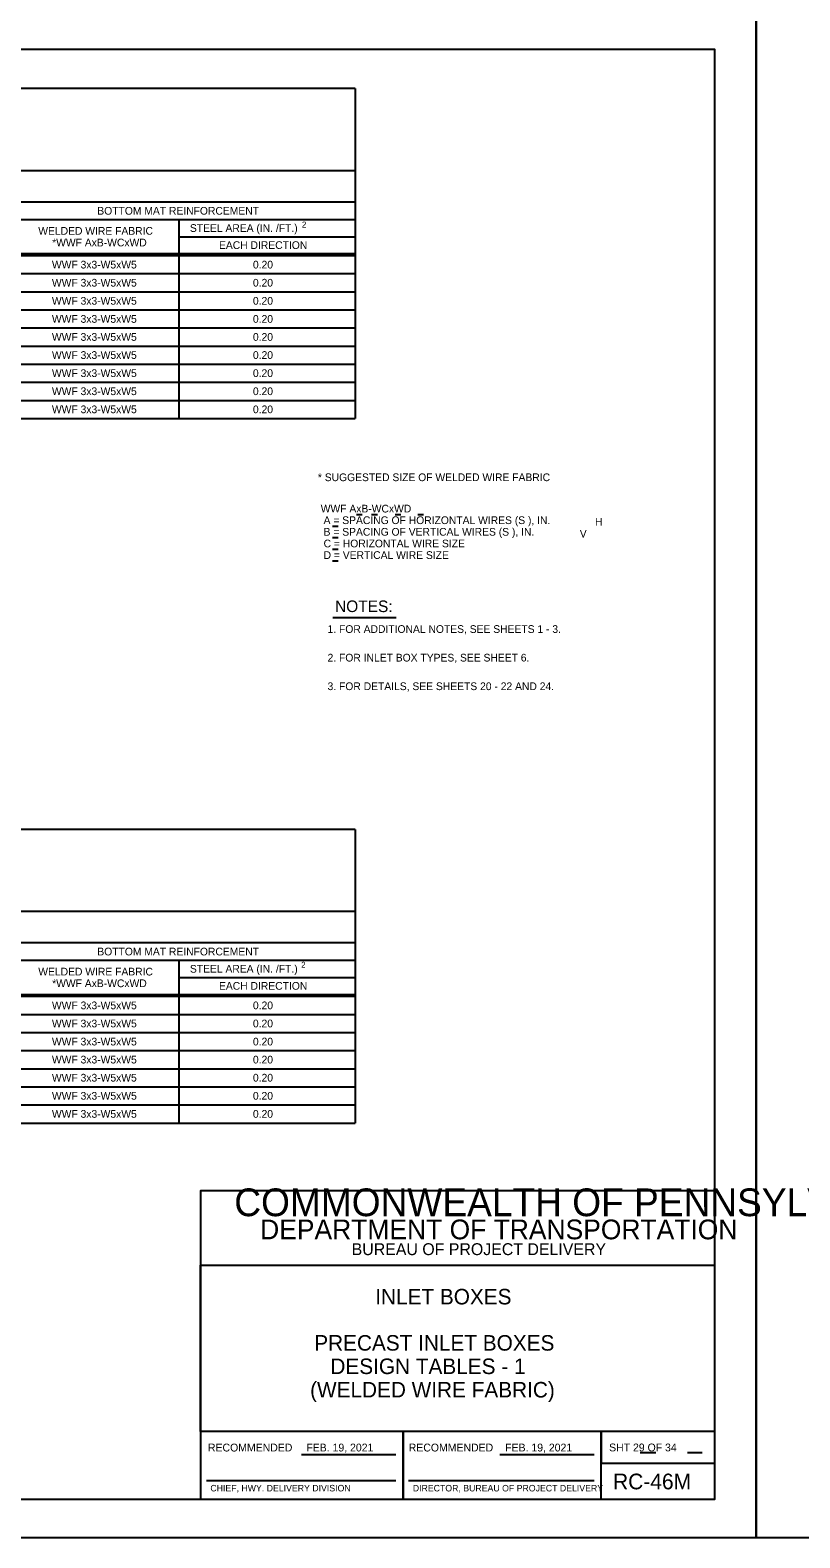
# Model space of a CAD drawing. Extents: x -6420 to 49575, y -4552 to 11624.
# Drawn here: x -4587 to -3605, y -2018 to -94 of the extents above; entities that cross this region are included whole.
import ezdxf

# ---------------------------------------------------------------- set-up
doc = ezdxf.new("R2010")
doc.units = 0
doc.layers.add('1', color=7, linetype='Continuous')
doc.layers.add('PLT-BNDY', color=7, linetype='Continuous')

msp = doc.modelspace()

# ---------------------------------------------------------------- linework, layer by layer
at = {"layer": '1'}
for p, q in [((-4172.4, -168.2), (-6242.4, -168.2)), ((-4172.4, -168.2), (-4172.4, -589.2)), ((-4172.4, -273.2), (-6242.4, -273.2)), ((-4172.4, -313.2), (-6242.4, -313.2)), ((-5447.4, -335.2), (-4172.4, -335.2)), ((-4397.4, -335.2), (-4397.4, -589.2)), ((-4397.4, -357.2), (-4172.4, -357.2)), ((-6242.4, -378.8), (-4172.4, -378.8)), ((-6242.4, -381.3), (-4172.4, -381.3)), ((-6242.4, -404.4), (-4172.4, -404.4)), ((-6242.4, -427.5), (-4172.4, -427.5)), ((-6242.4, -450.6), (-4172.4, -450.6)), ((-6242.4, -473.7), (-4172.4, -473.7)), ((-6242.4, -496.8), (-4172.4, -496.8)), ((-6242.4, -519.9), (-4172.4, -519.9)), ((-6242.4, -543), (-4172.4, -543)), ((-6242.4, -566.1), (-4172.4, -566.1)), ((-6242.4, -589.2), (-4172.4, -589.2)), ((-4170.8, -711.6), (-4163.4, -711.6)), ((-4151.6, -711.6), (-4144.2, -711.6)), ((-4121.5, -711.6), (-4114.2, -711.6)), ((-4092.6, -711.6), (-4085.3, -711.6)), ((-4201.4, -726.5), (-4194.1, -726.5)), ((-4201.4, -741.3), (-4194.1, -741.3)), ((-4201.4, -756.2), (-4194.1, -756.2)), ((-4201.4, -771), (-4194.1, -771)), ((-4200.8, -843.1), (-4120.4, -843.1)), ((-4172.4, -1113.6), (-6242.4, -1113.6)), ((-4172.4, -1113.6), (-4172.4, -1488.4)), ((-4172.4, -1218.6), (-6242.4, -1218.6)), ((-4172.4, -1258.6), (-6242.4, -1258.6)), ((-5447.4, -1280.6), (-4172.4, -1280.6)), ((-4397.4, -1280.6), (-4397.4, -1488.4)), ((-4397.4, -1302.6), (-4172.4, -1302.6)), ((-6242.4, -1324.2), (-4172.4, -1324.2)), ((-6242.4, -1326.7), (-4172.4, -1326.7)), ((-6242.4, -1349.8), (-4172.4, -1349.8)), ((-6242.4, -1372.9), (-4172.4, -1372.9)), ((-6242.4, -1396), (-4172.4, -1396)), ((-6242.4, -1419.1), (-4172.4, -1419.1)), ((-6242.4, -1442.2), (-4172.4, -1442.2)), ((-6242.4, -1465.3), (-4172.4, -1465.3)), ((-6242.4, -1488.4), (-4172.4, -1488.4)), ((-4240.9, -1911.6), (-4120.5, -1911.6)), ((-3988.2, -1911.6), (-3867.8, -1911.6)), ((-3809.2, -1909), (-3789, -1909)), ((-3748.8, -1909), (-3730, -1909)), ((-4362, -1944.7), (-4120.5, -1944.7)), ((-4104.3, -1944.7), (-3867.8, -1944.7))]:
    msp.add_line(p, q, dxfattribs=at)
msp.add_lwpolyline([(-3713.7, -1968.6), (-3713.7, -118.2), (-6292.4, -118.2), (-6292.4, -1968.6), (-3713.7, -1968.6), (-3713.7, -1882.1), (-4369.8, -1882.1), (-4369.8, -1669.9), (-3713.7, -1669.9), (-3713.7, -1574.9), (-4369.8, -1574.9), (-4369.8, -1968.6), (-4111.3, -1968.6), (-4111.3, -1882.1), (-4111.3, -1968.6), (-3858.7, -1968.6), (-3858.7, -1882.1), (-3858.7, -1922.6), (-3713.7, -1922.6)], dxfattribs=at)
at = {"layer": 'PLT-BNDY'}
for points in [[(-6420.4, -69), (-3661.2, -69), (-3661.2, -2017.8), (-6420.4, -2017.8)], [(-3661.2, -69), (-902, -69), (-902, -2017.8), (-3661.2, -2017.8)]]:
    msp.add_lwpolyline(points, close=True, dxfattribs=at)

# ---------------------------------------------------------------- texts
at = {"layer": '1'}
for s, height, p in [('BOTTOM MAT REINFORCEMENT', 9.843, (-4501.4, -329.1)), ('WELDED WIRE FABRIC', 9.843, (-4576.7, -354.7)), ('STEEL AREA (IN. /FT.)', 9.843, (-4383.3, -351.1)), ('2', 7.5, (-4240.4, -345.5)), ('*WWF AxB-WCxWD', 9.843, (-4559, -369.6)), ('EACH DIRECTION', 9.843, (-4346.2, -372.9)), ('WWF 3x3-W5xW5', 9.843, (-4559.3, -397.8)), ('0.20', 9.84, (-4302.9, -397.8)), ('WWF 3x3-W5xW5', 9.843, (-4559.3, -420.9)), ('0.20', 9.84, (-4302.9, -420.9)), ('WWF 3x3-W5xW5', 9.843, (-4559.3, -444)), ('0.20', 9.84, (-4302.9, -444)), ('WWF 3x3-W5xW5', 9.843, (-4559.3, -467.1)), ('0.20', 9.84, (-4302.9, -467.1)), ('WWF 3x3-W5xW5', 9.843, (-4559.3, -490.1)), ('0.20', 9.84, (-4302.9, -490.1)), ('WWF 3x3-W5xW5', 9.843, (-4559.3, -513.2)), ('0.20', 9.84, (-4302.9, -513.2)), ('WWF 3x3-W5xW5', 9.843, (-4559.3, -536.3)), ('0.20', 9.84, (-4302.9, -536.3)), ('WWF 3x3-W5xW5', 9.843, (-4559.3, -559.4)), ('0.20', 9.84, (-4302.9, -559.4)), ('WWF 3x3-W5xW5', 9.843, (-4559.3, -582.5)), ('0.20', 9.84, (-4302.9, -582.5)), ('* SUGGESTED SIZE OF WELDED WIRE FABRIC', 9.843, (-4220.1, -669.2)), (' WWF AxB-WCxWD', 9.843, (-4220.1, -709.2)), ('  A = SPACING OF HORIZONTAL WIRES (S ), IN.', 9.843, (-4220.1, -724)), ('  B = SPACING OF VERTICAL WIRES (S ), IN.', 9.843, (-4220.1, -738.8)), ('H', 9.84, (-3866.6, -726.1)), ('  C = HORIZONTAL WIRE SIZE', 9.843, (-4220.1, -753.7)), ('V', 9.84, (-3886, -741.2)), ('  D = VERTICAL WIRE SIZE', 9.843, (-4220.1, -768.5)), ('NOTES:', 14.76, (-4198.2, -836.3)), (' 1. FOR ADDITIONAL NOTES, SEE SHEETS 1 - 3.', 9.843, (-4211.4, -862.9)), (' 2. FOR INLET BOX TYPES, SEE SHEET 6.', 9.843, (-4211.4, -899.4)), (' 3. FOR DETAILS, SEE SHEETS 20 - 22 AND 24.', 9.843, (-4211.4, -935.9)), ('BOTTOM MAT REINFORCEMENT', 9.843, (-4501.4, -1274.5)), ('STEEL AREA (IN. /FT.)', 9.843, (-4383.3, -1296.5)), ('2', 7.5, (-4241.4, -1290.2)), ('WELDED WIRE FABRIC', 9.843, (-4576.7, -1300.1)), ('*WWF AxB-WCxWD', 9.843, (-4559, -1315)), ('EACH DIRECTION', 9.843, (-4346.2, -1318.3)), ('WWF 3x3-W5xW5', 9.843, (-4559.3, -1343.2)), ('0.20', 9.84, (-4302.9, -1343.2)), ('WWF 3x3-W5xW5', 9.843, (-4559.3, -1366.3)), ('0.20', 9.84, (-4302.9, -1366.3)), ('WWF 3x3-W5xW5', 9.843, (-4559.3, -1389.4)), ('0.20', 9.84, (-4302.9, -1389.4)), ('WWF 3x3-W5xW5', 9.843, (-4559.3, -1412.4)), ('0.20', 9.84, (-4302.9, -1412.4)), ('WWF 3x3-W5xW5', 9.843, (-4559.3, -1435.5)), ('0.20', 9.84, (-4302.9, -1435.5)), ('WWF 3x3-W5xW5', 9.843, (-4559.3, -1458.6)), ('0.20', 9.84, (-4302.9, -1458.6)), ('WWF 3x3-W5xW5', 9.843, (-4559.3, -1481.7)), ('0.20', 9.84, (-4302.9, -1481.7)), ('COMMONWEALTH OF PENNSYLVANIA', 35.379, (-4326.7, -1607.3)), ('DEPARTMENT OF TRANSPORTATION', 25.211, (-4293.7, -1636.8)), ('BUREAU OF PROJECT DELIVERY', 15.164, (-4177, -1657)), ('INLET BOXES', 19.816, (-4146.9, -1719.9)), ('PRECAST INLET BOXES', 19.816, (-4224.7, -1778.9)), ('DESIGN TABLES - 1', 19.816, (-4204.1, -1808.8)), ('(WELDED WIRE FABRIC)', 19.816, (-4230, -1838.7)), ('RECOMMENDED', 10, (-4360.3, -1907.6)), ('FEB. 19, 2021', 10, (-4234.8, -1907.6)), ('RECOMMENDED', 10, (-4104.2, -1907.6)), ('FEB. 19, 2021', 10, (-3981.2, -1907.6)), ('SHT 29 OF 34', 10, (-3848.6, -1907.5)), ('RC-46M', 20, (-3843.6, -1955.9)), ('CHIEF, HWY. DELIVERY DIVISION', 8.333, (-4357.2, -1958.6)), ('DIRECTOR, BUREAU OF PROJECT DELIVERY', 8.333, (-4099, -1958.6))]:
    msp.add_text(s, height=height, dxfattribs=at).set_placement(p)

doc.saveas('drawing.dxf')
